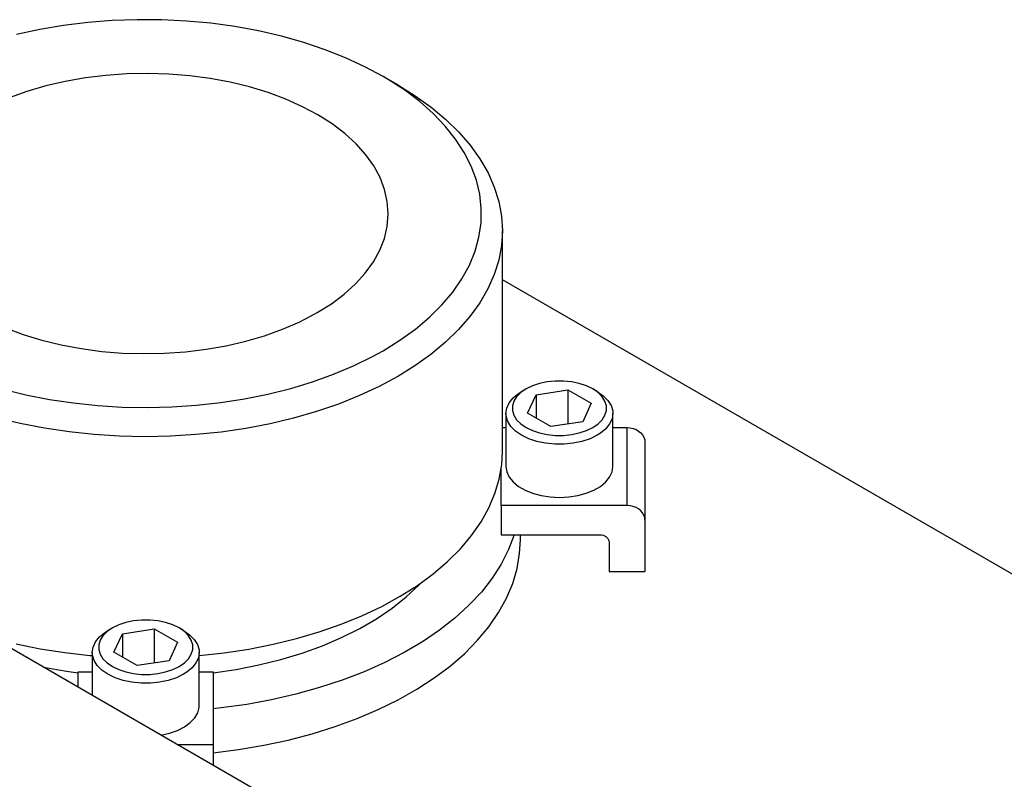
# Model space of a CAD drawing. Header units: inches. Extents: x 3 to 351, y 4 to 271.
# Tile 281 of 530: x 82.06 to 86.38, y 267.76 to 271.09. Entities that reach past the tile are written whole.
import ezdxf

# ---------------------------------------------------------------- set-up
doc = ezdxf.new("R2010")
doc.units = ezdxf.units.IN
doc.header["$LTSCALE"] = 0.5
doc.header["$MEASUREMENT"] = 0
doc.layers.add('DSS', color=7, linetype='Continuous')

msp = doc.modelspace()

# ---------------------------------------------------------------- linework, layer by layer
at = {"layer": 'DSS', "color": 136, "linetype": 'Continuous'}
for p, q in [((82.5758, 271.0905), (82.4676, 271.0865)), ((82.6843, 271.0898), (82.5758, 271.0905)), ((82.7923, 271.0845), (82.6843, 271.0898)), ((82.15, 271.0474), (82.0484, 271.0255)), ((82.2541, 271.0649), (82.15, 271.0474)), ((82.3601, 271.078), (82.2541, 271.0649)), ((82.4676, 271.0865), (82.3601, 271.078)), ((82.8994, 271.0746), (82.7923, 271.0845)), ((83.005, 271.0602), (82.8994, 271.0746)), ((83.1084, 271.0413), (83.005, 271.0602)), ((83.2091, 271.0181), (83.1084, 271.0413)), ((83.3066, 270.9907), (83.2091, 271.0181)), ((83.4003, 270.9592), (83.3066, 270.9907)), ((83.4898, 270.9237), (83.4003, 270.9592)), ((83.5745, 270.8846), (83.4898, 270.9237)), ((83.6539, 270.842), (83.5745, 270.8846)), ((82.3494, 270.8357), (82.2612, 270.8202)), ((82.4396, 270.8467), (82.3494, 270.8357)), ((82.5311, 270.8531), (82.4396, 270.8467)), ((82.6232, 270.855), (82.5311, 270.8531)), ((82.7153, 270.8522), (82.6232, 270.855)), ((82.8065, 270.8448), (82.7153, 270.8522)), ((82.8964, 270.8329), (82.8065, 270.8448)), ((82.9841, 270.8165), (82.8964, 270.8329)), ((83.7188, 270.8046), (83.6539, 270.842)), ((83.6765, 270.8287), (83.6539, 270.842)), ((82.1757, 270.8004), (82.0934, 270.7764)), ((82.2612, 270.8202), (82.1757, 270.8004)), ((83.069, 270.7959), (82.9841, 270.8165)), ((83.1505, 270.771), (83.069, 270.7959)), ((83.7486, 270.7819), (83.6765, 270.8287)), ((83.7188, 270.8046), (83.7949, 270.7573)), ((82.0934, 270.7764), (82.0151, 270.7483)), ((83.228, 270.7422), (83.1505, 270.771)), ((83.8144, 270.7321), (83.7486, 270.7819)), ((83.7949, 270.7573), (83.865, 270.7071)), ((83.3008, 270.7095), (83.228, 270.7422)), ((83.3685, 270.6734), (83.3008, 270.7095)), ((83.8738, 270.6797), (83.8144, 270.7321)), ((83.865, 270.7071), (83.9288, 270.6541)), ((83.4305, 270.634), (83.3685, 270.6734)), ((83.9263, 270.6249), (83.8738, 270.6797)), ((83.4863, 270.5917), (83.4305, 270.634)), ((83.9716, 270.5681), (83.9263, 270.6249)), ((83.9288, 270.6541), (83.9857, 270.5985)), ((83.5356, 270.5467), (83.4863, 270.5917)), ((83.9857, 270.5985), (84.0357, 270.5408)), ((83.5779, 270.4994), (83.5356, 270.5467)), ((84.0096, 270.5094), (83.9716, 270.5681)), ((84.0357, 270.5408), (84.0784, 270.4812)), ((83.613, 270.4502), (83.5779, 270.4994)), ((84.04, 270.4493), (84.0096, 270.5094)), ((83.6406, 270.3995), (83.613, 270.4502)), ((84.0627, 270.3881), (84.04, 270.4493)), ((84.0784, 270.4812), (84.1136, 270.4199)), ((83.6604, 270.3475), (83.6406, 270.3995)), ((84.1136, 270.4199), (84.1411, 270.3573)), ((84.0774, 270.326), (84.0627, 270.3881)), ((84.1411, 270.3573), (84.1608, 270.2938)), ((83.6724, 270.2947), (83.6604, 270.3475)), ((84.0842, 270.2636), (84.0774, 270.326)), ((83.6764, 270.2416), (83.6724, 270.2947)), ((84.1608, 270.2938), (84.1726, 270.2296)), ((83.672, 270.1857), (83.6764, 270.2389)), ((83.6764, 270.2389), (83.6764, 270.2416)), ((84.083, 270.2009), (84.0842, 270.2636)), ((84.1726, 270.2296), (84.1764, 270.1667)), ((83.6596, 270.133), (83.672, 270.1857)), ((84.0739, 270.1385), (84.083, 270.2009)), ((84.1764, 270.1667), (84.1724, 270.1022)), ((84.1764, 269.1981), (84.1764, 270.1667)), ((83.6394, 270.0811), (83.6596, 270.133)), ((84.0567, 270.0767), (84.0739, 270.1385)), ((84.1724, 270.1022), (84.1604, 270.038)), ((83.6114, 270.0303), (83.6394, 270.0811)), ((84.0318, 270.0158), (84.0567, 270.0767)), ((83.576, 269.9812), (83.6114, 270.0303)), ((83.9991, 269.9561), (84.0318, 270.0158)), ((84.1604, 270.038), (84.1405, 269.9745)), ((83.5333, 269.9341), (83.576, 269.9812)), ((84.1405, 269.9745), (84.1128, 269.912)), ((83.4836, 269.8892), (83.5333, 269.9341)), ((83.9589, 269.8979), (83.9991, 269.9561)), ((83.4275, 269.847), (83.4836, 269.8892)), ((83.9114, 269.8416), (83.9589, 269.8979)), ((84.1128, 269.912), (84.0774, 269.8508)), ((83.3652, 269.8078), (83.4275, 269.847)), ((83.8568, 269.7875), (83.9114, 269.8416)), ((84.0774, 269.8508), (84.0346, 269.7912)), ((83.2865, 269.7667), (83.3552, 269.8021)), ((83.3552, 269.8021), (83.3652, 269.8078)), ((83.2127, 269.7348), (83.2865, 269.7667)), ((83.7955, 269.7359), (83.8568, 269.7875)), ((84.0346, 269.7912), (83.9844, 269.7335)), ((81.9998, 269.741), (82.0773, 269.7121)), ((82.0773, 269.7121), (82.1588, 269.6873)), ((83.1343, 269.7068), (83.2127, 269.7348)), ((83.7277, 269.687), (83.7955, 269.7359)), ((83.9844, 269.7335), (83.9273, 269.678)), ((82.1588, 269.6873), (82.2437, 269.6666)), ((82.2437, 269.6666), (82.3314, 269.6502)), ((82.9666, 269.6629), (83.0521, 269.6827)), ((83.0521, 269.6827), (83.1343, 269.7068)), ((83.6539, 269.6411), (83.7277, 269.687)), ((83.9273, 269.678), (83.8634, 269.6251)), ((82.3314, 269.6502), (82.4212, 269.6383)), ((82.4212, 269.6383), (82.5125, 269.6309)), ((82.5125, 269.6309), (82.6046, 269.6282)), ((82.6046, 269.6282), (82.6967, 269.63)), ((82.6967, 269.63), (82.7882, 269.6364)), ((82.7882, 269.6364), (82.8784, 269.6474)), ((82.8784, 269.6474), (82.9666, 269.6629)), ((83.6073, 269.6153), (83.6539, 269.6411)), ((83.8634, 269.6251), (83.7931, 269.5749)), ((83.5247, 269.5748), (83.6073, 269.6153)), ((83.345, 269.5047), (83.4371, 269.5378)), ((83.4371, 269.5378), (83.5247, 269.5748)), ((83.7931, 269.5749), (83.7187, 269.5288)), ((83.249, 269.4756), (83.345, 269.5047)), ((83.7187, 269.5288), (83.6369, 269.4849)), ((81.9893, 269.4727), (82.0891, 269.4483)), ((83.0471, 269.4301), (83.1495, 269.4507)), ((83.1495, 269.4507), (83.249, 269.4756)), ((83.6369, 269.4849), (83.5499, 269.4444)), ((82.0891, 269.4483), (82.1918, 269.4281)), ((82.1918, 269.4281), (82.2968, 269.4124)), ((82.2968, 269.4124), (82.4035, 269.4011)), ((82.8358, 269.4021), (82.9424, 269.4138)), ((82.9424, 269.4138), (83.0471, 269.4301)), ((83.458, 269.4076), (83.3618, 269.3747)), ((83.5499, 269.4444), (83.458, 269.4076)), ((82.4035, 269.4011), (82.5113, 269.3944)), ((82.5113, 269.3944), (82.6197, 269.3924)), ((82.6197, 269.3924), (82.7281, 269.3949)), ((82.7281, 269.3949), (82.8358, 269.4021)), ((83.3618, 269.3747), (83.2619, 269.3458)), ((82.0641, 269.3223), (81.961, 269.3471)), ((82.1701, 269.3018), (82.0641, 269.3223)), ((83.1585, 269.3212), (83.0524, 269.3009)), ((83.2619, 269.3458), (83.1585, 269.3212)), ((82.2784, 269.2857), (82.1701, 269.3018)), ((82.3883, 269.2741), (82.2784, 269.2857)), ((82.9441, 269.285), (82.8341, 269.2736)), ((83.0524, 269.3009), (82.9441, 269.285)), ((82.4995, 269.267), (82.3883, 269.2741)), ((82.6112, 269.2646), (82.4995, 269.267)), ((82.7229, 269.2668), (82.6112, 269.2646)), ((82.8341, 269.2736), (82.7229, 269.2668)), ((84.1735, 269.1434), (84.1764, 269.1981)), ((84.1628, 269.0792), (84.1735, 269.1434)), ((84.1441, 269.0155), (84.1628, 269.0792)), ((84.1176, 268.9528), (84.1441, 269.0155)), ((84.0833, 268.8914), (84.1176, 268.9528)), ((84.0416, 268.8315), (84.0833, 268.8914)), ((83.9926, 268.7735), (84.0416, 268.8315)), ((84.2286, 268.8349), (84.2041, 268.7703)), ((84.2521, 268.7526), (84.2554, 268.8127)), ((84.2554, 268.8127), (84.2554, 268.8349)), ((83.9365, 268.7177), (83.9926, 268.7735)), ((84.2041, 268.7703), (84.1718, 268.7068)), ((83.8736, 268.6644), (83.9365, 268.7177)), ((84.2408, 268.6868), (84.2521, 268.7526)), ((84.1718, 268.7068), (84.1319, 268.6448)), ((84.2217, 268.6216), (84.2408, 268.6868)), ((83.8043, 268.6137), (83.8736, 268.6644)), ((84.1319, 268.6448), (84.0847, 268.5845)), ((83.7289, 268.5661), (83.8043, 268.6137)), ((83.7553, 268.5627), (83.8104, 268.6142)), ((83.8104, 268.6142), (83.8211, 268.6253)), ((84.1947, 268.5573), (84.2217, 268.6216)), ((83.6477, 268.5217), (83.7289, 268.5661)), ((83.6935, 268.5138), (83.7553, 268.5627)), ((84.0847, 268.5845), (84.0302, 268.5263)), ((84.1599, 268.4942), (84.1947, 268.5573)), ((83.5613, 268.4807), (83.6477, 268.5217)), ((83.6255, 268.4677), (83.6935, 268.5138)), ((84.0302, 268.5263), (83.9689, 268.4704)), ((83.4701, 268.4435), (83.5613, 268.4807)), ((83.5516, 268.4248), (83.6255, 268.4677)), ((83.9689, 268.4704), (83.901, 268.4172)), ((84.1177, 268.4327), (84.1599, 268.4942)), ((83.3744, 268.41), (83.4701, 268.4435)), ((83.4722, 268.3852), (83.5516, 268.4248)), ((83.901, 268.4172), (83.8268, 268.3668)), ((84.0681, 268.3731), (84.1177, 268.4327)), ((83.172, 268.3555), (83.2749, 268.3807)), ((83.2749, 268.3807), (83.3744, 268.41)), ((83.3878, 268.3492), (83.4722, 268.3852)), ((84.0115, 268.3156), (84.0681, 268.3731)), ((82.0463, 268.3576), (82.1518, 268.3363)), ((82.1518, 268.3363), (82.2597, 268.3195)), ((82.9581, 268.3181), (83.0662, 268.3346)), ((83.0662, 268.3346), (83.172, 268.3555)), ((83.299, 268.3171), (83.3878, 268.3492)), ((83.8268, 268.3668), (83.7466, 268.3195)), ((82.2597, 268.3195), (82.3694, 268.3071)), ((82.3694, 268.3071), (82.3795, 268.3062)), ((82.8483, 268.3062), (82.9581, 268.3181)), ((83.1098, 268.265), (83.2061, 268.2889)), ((83.2061, 268.2889), (83.299, 268.3171)), ((83.7466, 268.3195), (83.661, 268.2755)), ((83.948, 268.2605), (84.0115, 268.3156)), ((82.1659, 268.2548), (82.2663, 268.2373)), ((82.9092, 268.2301), (83.0107, 268.2453)), ((83.0107, 268.2453), (83.1098, 268.265)), ((83.661, 268.2755), (83.5703, 268.2351)), ((83.878, 268.2081), (83.948, 268.2605)), ((82.2663, 268.2373), (82.3186, 268.2301)), ((83.5703, 268.2351), (83.4749, 268.1985)), ((83.8019, 268.1587), (83.878, 268.2081)), ((83.3753, 268.1658), (83.272, 268.1372)), ((83.4749, 268.1985), (83.3753, 268.1658)), ((83.72, 268.1124), (83.8019, 268.1587)), ((83.1655, 268.1128), (83.0563, 268.0927)), ((83.272, 268.1372), (83.1655, 268.1128)), ((82.9449, 268.0771), (82.9092, 268.0731)), ((83.0563, 268.0927), (82.9449, 268.0771)), ((83.5404, 268.0304), (83.6327, 268.0696)), ((83.6327, 268.0696), (83.72, 268.1124)), ((83.4437, 267.995), (83.5404, 268.0304)), ((83.3428, 267.9635), (83.4437, 267.995)), ((83.2385, 267.9363), (83.3428, 267.9635)), ((83.0211, 267.8946), (83.131, 267.9132)), ((83.131, 267.9132), (83.2385, 267.9363)), ((82.9092, 267.8804), (83.0211, 267.8946))]:
    msp.add_line(p, q, dxfattribs=at)
at = {"layer": 'DSS', "color": 254, "linetype": 'Continuous'}
msp.add_line((99.2201, 261.2664), (84.1764, 269.9518), dxfattribs=at)
at = {"layer": 'DSS', "color": 132, "linetype": 'Continuous'}
for p, q in [((84.3391, 269.4972), (84.3079, 269.4869)), ((84.3729, 269.5044), (84.3391, 269.4972)), ((84.4084, 269.508), (84.3729, 269.5044)), ((84.4444, 269.508), (84.4084, 269.508)), ((84.4799, 269.5044), (84.4444, 269.508)), ((84.5137, 269.4972), (84.4799, 269.5044)), ((84.5449, 269.4869), (84.5137, 269.4972)), ((84.2234, 269.4341), (84.2468, 269.4535)), ((84.2571, 269.4576), (84.2391, 269.4395)), ((84.2468, 269.4535), (84.2607, 269.4622)), ((84.2803, 269.4735), (84.2571, 269.4576)), ((84.2803, 269.4735), (84.2607, 269.4622)), ((84.3079, 269.4869), (84.2803, 269.4735)), ((84.2803, 269.4735), (84.2803, 269.4735)), ((84.3243, 269.4481), (84.4637, 269.4696)), ((84.4637, 269.4696), (84.5658, 269.4107)), ((84.4637, 269.4696), (84.4637, 269.3202)), ((84.5725, 269.4735), (84.5449, 269.4869)), ((84.5921, 269.4622), (84.5725, 269.4735)), ((84.5956, 269.4576), (84.5725, 269.4735)), ((84.5921, 269.4622), (84.6184, 269.4441)), ((84.6137, 269.4395), (84.5956, 269.4576)), ((84.1956, 269.39), (84.2061, 269.4128)), ((84.2061, 269.4128), (84.2234, 269.4341)), ((84.2268, 269.42), (84.2206, 269.3995)), ((84.2391, 269.4395), (84.2268, 269.42)), ((84.287, 269.3676), (84.3243, 269.4481)), ((84.3243, 269.4481), (84.3243, 269.346)), ((84.5658, 269.4107), (84.5285, 269.3302)), ((84.626, 269.42), (84.6137, 269.4395)), ((84.6184, 269.4441), (84.6388, 269.4237)), ((84.6322, 269.3995), (84.626, 269.42)), ((84.6388, 269.4237), (84.6528, 269.4015)), ((84.192, 269.3665), (84.1956, 269.39)), ((84.192, 269.3665), (84.192, 269.134)), ((84.1929, 269.3547), (84.192, 269.3665)), ((84.2206, 269.3995), (84.2206, 269.3787)), ((84.2206, 269.3787), (84.2268, 269.3583)), ((84.389, 269.3086), (84.287, 269.3676)), ((84.626, 269.3583), (84.6322, 269.3787)), ((84.6322, 269.3787), (84.6322, 269.3995)), ((84.6528, 269.4015), (84.6599, 269.3783)), ((84.6608, 269.3665), (84.6572, 269.343)), ((84.6599, 269.3783), (84.6608, 269.3665)), ((84.6608, 269.134), (84.6608, 269.3665)), ((84.2, 269.3315), (84.1929, 269.3547)), ((84.214, 269.3093), (84.2, 269.3315)), ((84.2268, 269.3583), (84.2391, 269.3387)), ((84.2391, 269.3387), (84.2571, 269.3207)), ((84.2571, 269.3207), (84.2803, 269.3048)), ((84.5285, 269.3302), (84.389, 269.3086)), ((84.5725, 269.3048), (84.5956, 269.3207)), ((84.5956, 269.3207), (84.6137, 269.3387)), ((84.6137, 269.3387), (84.626, 269.3583)), ((84.6572, 269.343), (84.6466, 269.3202)), ((84.2344, 269.2889), (84.214, 269.3093)), ((84.2607, 269.2708), (84.2344, 269.2889)), ((84.2803, 269.3048), (84.3079, 269.2914)), ((84.3079, 269.2914), (84.3391, 269.281)), ((84.3391, 269.281), (84.3729, 269.2739)), ((84.4799, 269.2739), (84.5137, 269.281)), ((84.5137, 269.281), (84.5449, 269.2914)), ((84.5449, 269.2914), (84.5725, 269.3048)), ((84.6059, 269.2795), (84.5921, 269.2708)), ((84.6294, 269.2988), (84.6059, 269.2795)), ((84.6466, 269.3202), (84.6294, 269.2988)), ((84.292, 269.2556), (84.2607, 269.2708)), ((84.3273, 269.2438), (84.292, 269.2556)), ((84.3657, 269.2358), (84.3273, 269.2438)), ((84.406, 269.2317), (84.3657, 269.2358)), ((84.3729, 269.2739), (84.4084, 269.2703)), ((84.4084, 269.2703), (84.4444, 269.2703)), ((84.4444, 269.2703), (84.4799, 269.2739)), ((84.4871, 269.2358), (84.4468, 269.2317)), ((84.5254, 269.2438), (84.4871, 269.2358)), ((84.5608, 269.2556), (84.5254, 269.2438)), ((84.5921, 269.2708), (84.5608, 269.2556)), ((84.4468, 269.2317), (84.406, 269.2317)), ((84.192, 269.134), (84.1956, 269.1105)), ((84.1956, 269.1105), (84.2061, 269.0877)), ((84.6466, 269.0877), (84.6572, 269.1105)), ((84.6572, 269.1105), (84.6608, 269.134)), ((84.2061, 269.0877), (84.2234, 269.0663)), ((84.2234, 269.0663), (84.2468, 269.047)), ((84.6059, 269.047), (84.6294, 269.0663)), ((84.6294, 269.0663), (84.6466, 269.0877)), ((84.2468, 269.047), (84.2757, 269.0303)), ((84.2757, 269.0303), (84.3092, 269.0168)), ((84.5436, 269.0168), (84.577, 269.0303)), ((84.577, 269.0303), (84.6059, 269.047)), ((84.3092, 269.0168), (84.3462, 269.0068)), ((84.3462, 269.0068), (84.3857, 269.0007)), ((84.3857, 269.0007), (84.4264, 268.9987)), ((84.4264, 268.9987), (84.4671, 269.0007)), ((84.4671, 269.0007), (84.5066, 269.0068)), ((84.5066, 269.0068), (84.5436, 269.0168)), ((82.5604, 268.4579), (82.5266, 268.4508)), ((82.5959, 268.4615), (82.5604, 268.4579)), ((82.6319, 268.4615), (82.5959, 268.4615)), ((82.6674, 268.4579), (82.6319, 268.4615)), ((82.7012, 268.4508), (82.6674, 268.4579)), ((82.4343, 268.407), (82.4482, 268.4157)), ((82.4678, 268.427), (82.4446, 268.4111)), ((82.4678, 268.427), (82.4482, 268.4157)), ((82.4954, 268.4404), (82.4678, 268.427)), ((82.4678, 268.427), (82.4678, 268.427)), ((82.5266, 268.4508), (82.4954, 268.4404)), ((82.5118, 268.4016), (82.6512, 268.4232)), ((82.6512, 268.4232), (82.7533, 268.3643)), ((82.6512, 268.4232), (82.6512, 268.2738)), ((82.7324, 268.4404), (82.7012, 268.4508)), ((82.76, 268.427), (82.7324, 268.4404)), ((82.7796, 268.4157), (82.76, 268.427)), ((82.7831, 268.4111), (82.76, 268.427)), ((82.7796, 268.4157), (82.8059, 268.3976)), ((82.3936, 268.3663), (82.4109, 268.3877)), ((82.4143, 268.3736), (82.4081, 268.3531)), ((82.4109, 268.3877), (82.4343, 268.407)), ((82.4266, 268.3931), (82.4143, 268.3736)), ((82.4446, 268.4111), (82.4266, 268.3931)), ((82.4745, 268.3211), (82.5118, 268.4016)), ((82.5118, 268.4016), (82.5118, 268.2996)), ((82.8012, 268.3931), (82.7831, 268.4111)), ((82.8135, 268.3736), (82.8012, 268.3931)), ((82.8059, 268.3976), (82.8263, 268.3772)), ((82.8197, 268.3531), (82.8135, 268.3736)), ((82.8263, 268.3772), (82.8403, 268.3551)), ((82.3795, 268.32), (82.3831, 268.3435)), ((82.3831, 268.3435), (82.3936, 268.3663)), ((82.4081, 268.3531), (82.4081, 268.3323)), ((82.4081, 268.3323), (82.4143, 268.3118)), ((82.7533, 268.3643), (82.716, 268.2838)), ((82.8135, 268.3118), (82.8197, 268.3323)), ((82.8197, 268.3323), (82.8197, 268.3531)), ((82.8403, 268.3551), (82.8474, 268.3318)), ((82.8474, 268.3318), (82.8483, 268.32)), ((82.3795, 268.32), (82.3795, 268.1315)), ((82.3804, 268.3082), (82.3795, 268.32)), ((82.3875, 268.285), (82.3804, 268.3082)), ((82.4143, 268.3118), (82.4266, 268.2923)), ((82.4266, 268.2923), (82.4446, 268.2743)), ((82.5765, 268.2622), (82.4745, 268.3211)), ((82.7831, 268.2743), (82.8012, 268.2923)), ((82.8012, 268.2923), (82.8135, 268.3118)), ((82.8447, 268.2965), (82.8341, 268.2738)), ((82.8483, 268.32), (82.8447, 268.2965)), ((82.8483, 268.0875), (82.8483, 268.32)), ((82.4015, 268.2629), (82.3875, 268.285)), ((82.4219, 268.2424), (82.4015, 268.2629)), ((82.4482, 268.2244), (82.4219, 268.2424)), ((82.4446, 268.2743), (82.4678, 268.2583)), ((82.4678, 268.2583), (82.4954, 268.245)), ((82.4954, 268.245), (82.5266, 268.2346)), ((82.716, 268.2838), (82.5765, 268.2622)), ((82.7012, 268.2346), (82.7324, 268.245)), ((82.7324, 268.245), (82.76, 268.2583)), ((82.76, 268.2583), (82.7831, 268.2743)), ((82.8169, 268.2524), (82.7934, 268.2331)), ((82.8341, 268.2738), (82.8169, 268.2524)), ((82.4795, 268.2092), (82.4482, 268.2244)), ((82.5148, 268.1974), (82.4795, 268.2092)), ((82.5266, 268.2346), (82.5604, 268.2275)), ((82.5604, 268.2275), (82.5959, 268.2239)), ((82.5959, 268.2239), (82.6319, 268.2239)), ((82.6319, 268.2239), (82.6674, 268.2275)), ((82.6674, 268.2275), (82.7012, 268.2346)), ((82.7483, 268.2092), (82.7129, 268.1974)), ((82.7796, 268.2244), (82.7483, 268.2092)), ((82.7934, 268.2331), (82.7796, 268.2244)), ((82.5532, 268.1893), (82.5148, 268.1974)), ((82.5935, 268.1852), (82.5532, 268.1893)), ((82.6343, 268.1852), (82.5935, 268.1852)), ((82.6746, 268.1893), (82.6343, 268.1852)), ((82.7129, 268.1974), (82.6746, 268.1893)), ((82.8418, 268.0559), (82.8478, 268.0793)), ((82.8478, 268.0793), (82.8483, 268.0875)), ((82.8093, 268.0128), (82.8288, 268.0336)), ((82.8288, 268.0336), (82.8418, 268.0559)), ((82.7533, 267.9788), (82.7839, 267.9944)), ((82.7839, 267.9944), (82.8093, 268.0128)), ((82.6804, 267.9578), (82.7185, 267.9664)), ((82.7185, 267.9664), (82.7533, 267.9788))]:
    msp.add_line(p, q, dxfattribs=at)
at = {"layer": 'DSS', "color": 9, "linetype": 'Continuous'}
msp.add_line((89.7557, 263.8729), (80.2451, 269.3638), dxfattribs=at)
at = {"layer": 'DSS', "color": 2, "linetype": 'Continuous'}
for p, q in [((84.1764, 269.3045), (84.192, 269.3045)), ((84.6608, 269.3045), (84.7226, 269.3045)), ((84.7226, 269.3045), (84.7363, 269.3035)), ((84.7363, 269.3035), (84.7496, 269.3006)), ((84.7496, 269.3006), (84.762, 269.2959)), ((84.762, 269.2959), (84.7733, 269.2894)), ((84.7733, 269.2894), (84.783, 269.2815)), ((84.783, 269.2815), (84.7908, 269.2723)), ((84.7908, 269.2723), (84.7966, 269.2622)), ((84.7966, 269.2622), (84.8002, 269.2513)), ((84.8002, 269.2513), (84.8014, 269.2402)), ((84.8014, 269.2402), (84.8014, 268.8992)), ((84.1715, 268.9635), (84.1715, 269.1267)), ((84.1715, 268.9635), (84.1715, 268.8349)), ((84.7226, 268.9635), (84.1715, 268.9635)), ((84.7363, 268.9625), (84.7226, 268.9635)), ((84.7496, 268.9596), (84.7363, 268.9625)), ((84.762, 268.9549), (84.7496, 268.9596)), ((84.7733, 268.9484), (84.762, 268.9549)), ((84.783, 268.9405), (84.7733, 268.9484)), ((84.7908, 268.9313), (84.783, 268.9405)), ((84.7966, 268.9212), (84.7908, 268.9313)), ((84.8002, 268.9104), (84.7966, 268.9212)), ((84.8014, 268.8992), (84.8002, 268.9104)), ((84.8014, 268.8992), (84.8014, 268.6742)), ((84.1715, 268.8349), (84.6045, 268.8349)), ((84.6045, 268.8349), (84.6114, 268.8344)), ((84.6114, 268.8344), (84.618, 268.8329)), ((84.618, 268.8329), (84.6242, 268.8306)), ((84.6242, 268.8306), (84.6298, 268.8274)), ((84.6298, 268.8274), (84.6347, 268.8234)), ((84.6347, 268.8234), (84.6386, 268.8188)), ((84.6386, 268.8188), (84.6415, 268.8137)), ((84.6415, 268.8137), (84.6433, 268.8083)), ((84.6433, 268.8083), (84.6439, 268.8027)), ((84.6439, 268.8027), (84.6439, 268.6742)), ((84.6439, 268.6742), (84.8014, 268.6742)), ((82.3186, 268.2347), (82.3795, 268.2347)), ((82.3186, 268.1667), (82.3186, 268.2347)), ((82.8483, 268.2347), (82.9092, 268.2347)), ((82.9092, 268.2347), (82.9092, 267.9165)), ((82.9092, 267.9165), (82.9092, 267.8257))]:
    msp.add_line(p, q, dxfattribs=at)
at = {"layer": 'DSS', "color": 96, "linetype": 'Continuous'}
for p, q in [((84.7226, 268.9635), (84.7226, 269.3045)), ((82.752, 267.9165), (82.9092, 267.9165))]:
    msp.add_line(p, q, dxfattribs=at)

doc.saveas('drawing.dxf')
